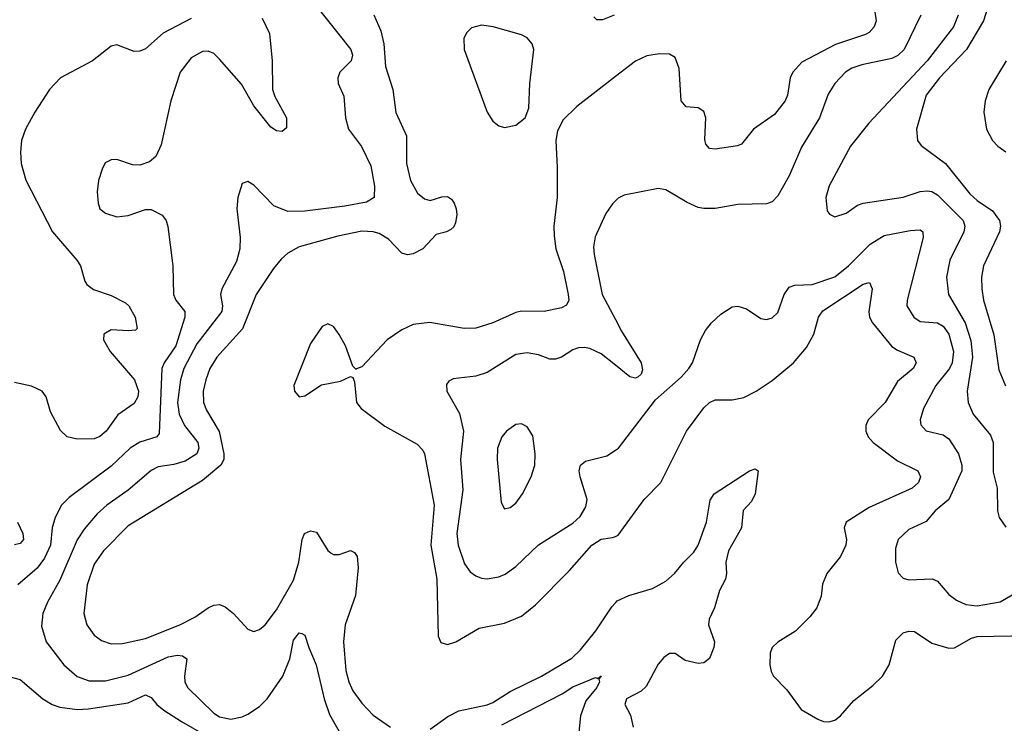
# Model space of a CAD drawing. Header units: inches. Extents: x 1649636 to 1815363, y 506543 to 641975.
# Tile 392 of 656: x 1717909 to 1721365, y 624964 to 627435. Entities that reach past the tile are written whole.
import ezdxf

# ---------------------------------------------------------------- set-up
doc = ezdxf.new("R2010")
doc.units = ezdxf.units.IN
doc.header["$MEASUREMENT"] = 0
doc.layers.add('B7612', color=7, linetype='Continuous')
doc.layers.add('B7622', color=7, linetype='Continuous')

msp = doc.modelspace()

# ---------------------------------------------------------------- linework, layer by layer
at = {"layer": 'B7612', "color": 5}
for points, elevation in [([(1718943.2, 627490), (1719071.6, 627330), (1719077.4, 627310), (1719071.8, 627290), (1719032.7, 627250), (1719024.9, 627230), (1719027, 627210), (1719046.4, 627166.4), (1719052.1, 627090), (1719063, 627050), (1719108.9, 626988.9), (1719141.6, 626921.6), (1719154.6, 626850), (1719152.6, 626810), (1719125.6, 626794.4), (1719050, 626780.4), (1718910, 626762), (1718850, 626761.5), (1718801.3, 626781.3), (1718730, 626854), (1718710, 626866), (1718690, 626859), (1718674.4, 626810), (1718670.3, 626770), (1718682, 626670), (1718681.2, 626630), (1718670, 626585.6), (1718617.8, 626490), (1718613.5, 626470), (1718620.1, 626430), (1718618.4, 626410), (1718530, 626296.5), (1718484.9, 626210), (1718473.2, 626170), (1718462.7, 626090), (1718468.1, 626050), (1718487.2, 626010), (1718533.8, 625950), (1718537.7, 625930), (1718530.1, 625910), (1718490, 625884), (1718450, 625872.6), (1718395.2, 625864.8), (1718370, 625851.3), (1718290, 625782.2), (1718214.8, 625730), (1718180.1, 625699.9), (1718134.6, 625645.4), (1718110, 625607.8), (1718050, 625466.4), (1718006.3, 625390), (1717990.1, 625350), (1717985.4, 625305.4), (1718001.5, 625250), (1718064.1, 625170), (1718110, 625128.6), (1718152.7, 625112.7), (1718210, 625113.3), (1718290, 625133.5), (1718430, 625197.8), (1718463, 625203), (1718480.6, 625200.6), (1718495.8, 625190), (1718487.1, 625130), (1718488.5, 625110), (1718498, 625090), (1718590, 625000.1), (1718610, 624987.3), (1718650, 624979.1), (1718690, 624986.5), (1718710, 624995.9), (1718750, 625022.6), (1718777.2, 625050), (1718832, 625130), (1718857.3, 625190), (1718870, 625256), (1718890, 625281.7), (1718899.1, 625279.1), (1718910, 625273), (1718923.2, 625230), (1718949.6, 625170), (1718977.7, 625050), (1718995.6, 624995.6), (1719030, 624935.9)], 660), ([(1718510, 627439.2), (1718412.3, 627387.7), (1718350, 627332.4), (1718330, 627323.5), (1718310, 627322.7), (1718250, 627346.6), (1718230, 627342), (1718164.2, 627290), (1718051.8, 627230), (1718013.6, 627190), (1717962, 627110), (1717928.9, 627050), (1717915.2, 627010), (1717911.6, 626970), (1717914.3, 626930), (1717930, 626870.8), (1718024.2, 626690), (1718108.9, 626590), (1718121.7, 626570), (1718137, 626517), (1718144.9, 626504.9), (1718167.3, 626487.3), (1718230, 626466.4), (1718280.3, 626440.3), (1718292.1, 626430), (1718313.5, 626390), (1718321.6, 626350), (1718315, 626345), (1718290, 626341.8), (1718230, 626345.7), (1718204.2, 626330), (1718202.7, 626310), (1718226, 626270), (1718311.7, 626170), (1718325.2, 626130), (1718323.6, 626110), (1718310, 626087.1), (1718253, 626047), (1718212.2, 625990), (1718190, 625970.9), (1718170, 625962.9), (1718110, 625962), (1718075.1, 625970), (1718051.7, 625991.7), (1718017.2, 626057.2), (1718001.1, 626110), (1717987.6, 626130), (1717950, 626148.3), (1717890, 626160.5)], 620), ([(1718759.4, 627439.4), (1718786, 627386), (1718794.4, 627290), (1718795.9, 627190), (1718804.3, 627164.3), (1718845.2, 627090), (1718845.5, 627054.5), (1718830, 627042), (1718810, 627044.7), (1718790, 627057.4), (1718730, 627132.4), (1718687.8, 627207.8), (1718610, 627295.5), (1718590, 627315.4), (1718570, 627323.7), (1718550, 627322.4), (1718510, 627300.3), (1718472.4, 627250), (1718438.9, 627150), (1718404.9, 626995.1), (1718386.3, 626953.7), (1718364.8, 626935.2), (1718330, 626923.6), (1718304.9, 626924.9), (1718250, 626943.7), (1718230, 626942.7), (1718208.6, 626931.4), (1718198, 626910), (1718185.7, 626870), (1718180.3, 626830), (1718183.6, 626790), (1718190.5, 626770), (1718210, 626755.8), (1718250, 626742.6), (1718290, 626747.4), (1718350, 626768.5), (1718370, 626768.4), (1718408.7, 626748.7), (1718423, 626730), (1718428.5, 626708.5), (1718445.8, 626570), (1718448.6, 626470), (1718457.1, 626450), (1718488.5, 626410), (1718488.9, 626390), (1718456.5, 626290), (1718415.3, 626230), (1718407.4, 626210), (1718398.2, 625981.8), (1718390.1, 625969.9), (1718330, 625951.2), (1718296.6, 625930), (1718230, 625867.4), (1718082.7, 625757.3), (1718055.4, 625730), (1718032.9, 625687.1), (1718023.1, 625650), (1718016.3, 625590), (1717995.9, 625544.1), (1717970, 625508.6), (1717902.5, 625450)], 640), ([(1719151.9, 627451.9), (1719175.8, 627395.8), (1719187.1, 627350), (1719193, 627270), (1719218.3, 627190), (1719229.2, 627109.2), (1719266.2, 627026.2), (1719266.8, 626930), (1719280.5, 626870), (1719305.5, 626825.5), (1719330, 626806), (1719350, 626800.3), (1719390, 626812.1), (1719410, 626813.2), (1719424.2, 626804.2), (1719434.2, 626790), (1719440.2, 626770), (1719442.7, 626750), (1719438.4, 626721.6), (1719432.3, 626707.7), (1719421.6, 626698.4), (1719406.8, 626690), (1719370, 626680.4), (1719323.8, 626630), (1719290, 626612.2), (1719270, 626609.3), (1719250, 626614.6), (1719203.8, 626663.8), (1719170, 626683.7), (1719149.4, 626690), (1719110, 626692.6), (1719025.1, 626674.9), (1718890, 626637.4), (1718850, 626615.2), (1718826.3, 626593.7), (1718799.1, 626560.9), (1718738.8, 626470), (1718690.5, 626349.5), (1718600.1, 626250), (1718576.6, 626210), (1718561.5, 626170), (1718552.2, 626130), (1718554.2, 626090), (1718564.1, 626064.1), (1718608.6, 625988.6), (1718624.8, 625910), (1718624.7, 625890), (1718615, 625870), (1718550, 625816.9), (1718290, 625658), (1718203, 625570), (1718170, 625522.7), (1718145.5, 625450), (1718133.4, 625350), (1718143.8, 625310), (1718170, 625273.8), (1718195.4, 625255.4), (1718230, 625243.7), (1718270, 625244.2), (1718350, 625262.4), (1718470.7, 625309.3), (1718523.3, 625336.7), (1718570, 625369.3), (1718590, 625378.8), (1718610, 625380.8), (1718630, 625372.6), (1718659.5, 625350), (1718710, 625294.9), (1718730, 625286.4), (1718750, 625293.7), (1718770, 625310.3), (1718810, 625362.8), (1718870, 625466.5), (1718888.3, 625530), (1718899.8, 625610), (1718908.9, 625630), (1718930, 625639.6), (1718950, 625634.9), (1718990, 625570.3), (1719002, 625562), (1719010, 625557.3), (1719030, 625556.9), (1719070, 625570.3), (1719083.4, 625563.4), (1719092.7, 625550), (1719097.2, 625510), (1719087.6, 625412.4), (1719051.7, 625310), (1719044.8, 625250), (1719053.1, 625150), (1719063.8, 625110), (1719078.3, 625078.3), (1719110, 625035.2), (1719150, 624992.9), (1719210.2, 624950)], 680), ([(1719995.9, 627450), (1719953.9, 627433.9), (1719934.4, 627434.4), (1719924.2, 627444.2)], 680), ([(1720000, 627234.8), (1719864.3, 627130), (1719816.7, 627083.3), (1719795.9, 627044.1), (1719790.2, 627010), (1719795.8, 626915.8), (1719795.5, 626810), (1719784.1, 626710), (1719784.7, 626675.3), (1719790.8, 626630), (1719817, 626550), (1719833.9, 626470), (1719836.1, 626450), (1719828.2, 626431.8), (1719810, 626423.4), (1719750, 626410.4), (1719670, 626411.3), (1719650, 626406.8), (1719570, 626369.9), (1719510, 626351.4), (1719469.2, 626350.8), (1719348.6, 626371.4), (1719290, 626364.9), (1719250, 626346.1), (1719199.1, 626310), (1719110, 626216), (1719090.8, 626209.2), (1719090, 626206), (1719078, 626218), (1719052.3, 626290), (1719030, 626329.6), (1719010, 626357), (1718990, 626367), (1718970, 626357), (1718930, 626298), (1718870.4, 626150), (1718873.4, 626130), (1718890, 626110.7), (1718910, 626113.4), (1718968, 626152), (1719034.5, 626165.5), (1719070, 626182), (1719078, 626178), (1719083.6, 626163.6), (1719090.5, 626090), (1719107.7, 626070), (1719190, 626007.6), (1719303.9, 625943.9), (1719323.4, 625923.4), (1719330.2, 625910), (1719363.1, 625730), (1719351.5, 625590), (1719372.4, 625470), (1719377.7, 625270), (1719387.5, 625247.5), (1719410, 625240.3), (1719439.5, 625250), (1719521.9, 625298.1), (1719610, 625315.7), (1719670, 625340.5), (1719719.5, 625380.5), (1719838.8, 625501.2), (1719917.5, 625590), (1719950, 625610.6), (1719990, 625616.1), (1720000, 625620.1)], 720), ([(1720000, 626798.3), (1719990, 626788.3), (1719966.1, 626753.9), (1719928.3, 626671.7), (1719923.2, 626636.8), (1719925.3, 626610), (1719952.8, 626470), (1720000, 626381.4)], 740), ([(1720000, 626221.2), (1719950, 626261.8), (1719910, 626280.3), (1719890, 626283.8), (1719870, 626282.8), (1719850, 626275.3), (1719810, 626249.7), (1719790, 626242.2), (1719770, 626243.1), (1719730, 626257.3), (1719690, 626264.9), (1719650, 626259.5), (1719550, 626196.2), (1719510, 626182.9), (1719430, 626173.6), (1719414.9, 626165.1), (1719406.6, 626153.4), (1719408.2, 626130), (1719452.1, 626052.1), (1719466.1, 625990), (1719456.4, 625890), (1719463.9, 625783.9), (1719443.1, 625630), (1719447.5, 625590), (1719470, 625523.6), (1719490, 625496.5), (1719510, 625481.5), (1719530, 625473.7), (1719550, 625471.1), (1719590, 625478.2), (1719612.5, 625487.5), (1719650, 625514.9), (1719730, 625590.2), (1719850, 625667.3), (1719876.1, 625690), (1719896.4, 625723.6), (1719900.2, 625750), (1719876.2, 625830), (1719872.8, 625850), (1719877.7, 625870), (1719895, 625885), (1719970, 625903.2), (1720000, 625922.7)], 740), ([(1717900.8, 625670), (1717919.8, 625630), (1717922.6, 625610), (1717910, 625595.3), (1717890, 625590.6)], 620), ([(1719350, 624943.2), (1719412.1, 624987.9), (1719450, 625007.5), (1719550, 625029.2), (1719570, 625037.7), (1719630, 625075.4), (1719740.3, 625130), (1719847.1, 625192.9), (1719877.7, 625222.3), (1719931.3, 625288.7), (1719986.8, 625373.2), (1720000, 625387.3)], 680), ([(1717657.4, 624930), (1717719.8, 625000.2), (1717770, 625034), (1717786, 625050), (1717826.7, 625113.3), (1717850, 625127.2), (1717871, 625129), (1717910, 625117.8), (1717990.2, 625050), (1718023.2, 625030), (1718050, 625020.6), (1718110, 625012.4), (1718150, 625014.4), (1718290, 625036.3), (1718350, 625063.9), (1718370, 625055), (1718390.1, 625030), (1718414.2, 625010), (1718476.3, 624970), (1718561.8, 624921.8)], 640), ([(1719600.8, 624959.2), (1719812.7, 625067.3), (1719850, 625091.9), (1719930, 625124.9), (1719938.6, 625121.4), (1719950, 625130.4), (1719941.1, 625118.9), (1719943.7, 625110), (1719935, 625090), (1719896.4, 625043.6), (1719877.5, 624990), (1719868.8, 624910)], 660)]:
    msp.add_lwpolyline(points, dxfattribs=dict(at, elevation=elevation))
for points, elevation in [([(1719530, 627415.1), (1719494.5, 627405.5), (1719477.7, 627390), (1719468.2, 627370), (1719469.2, 627330), (1719549.3, 627110), (1719570, 627077.8), (1719590, 627062.3), (1719610, 627056.3), (1719650, 627064.7), (1719683.1, 627090), (1719695.8, 627124.2), (1719698.9, 627210), (1719713, 627330), (1719707.9, 627350), (1719690, 627370.7), (1719670, 627381.1), (1719570.3, 627409.7)], 720), ([(1719670, 626015.1), (1719650, 626013), (1719617, 625990), (1719601.5, 625970), (1719585.6, 625930), (1719585, 625890), (1719599, 625739), (1719610, 625717.1), (1719630, 625722.3), (1719650, 625737), (1719674, 625770), (1719704, 625830), (1719717.2, 625870), (1719718.4, 625910), (1719710, 625973.2), (1719690, 626005.1)], 760)]:
    msp.add_lwpolyline(points, close=True, dxfattribs=dict(at, elevation=elevation))
at = {"layer": 'B7622', "color": 5}
for points, elevation in [([(1721310.1, 627490), (1721292, 627430), (1721232, 627330), (1721137.9, 627230), (1721091.1, 627170), (1721056.5, 627050), (1721059.6, 627010), (1721072.5, 626992.5), (1721158.3, 626930), (1721243.4, 626823.4), (1721270, 626799.4), (1721323.3, 626763.3), (1721348.1, 626730), (1721351.4, 626710), (1721347.6, 626690), (1721291.9, 626570), (1721285.1, 626530), (1721285.4, 626490), (1721291.9, 626450), (1721328.6, 626328.6), (1721345.5, 626205.5), (1721368.7, 626148.7)], 780), ([(1720910, 627462), (1720914.7, 627430), (1720907.9, 627410), (1720890.2, 627390), (1720877.1, 627382.9), (1720772.1, 627347.9), (1720654.2, 627285.8), (1720622.6, 627250), (1720613.7, 627230), (1720603.7, 627170), (1720596.1, 627150), (1720558.3, 627101.7), (1720484.7, 627050), (1720442, 626998), (1720427.9, 626992.1), (1720350, 626979.4), (1720330, 626982.2), (1720317.4, 626997.4), (1720313.6, 627013.6), (1720316.8, 627090), (1720310, 627111.8), (1720290, 627124.7), (1720248.7, 627128.7), (1720230, 627149.3), (1720223.3, 627263.3), (1720210, 627301.3), (1720190, 627314), (1720154.8, 627314.8), (1720110, 627308), (1720070, 627288.9), (1720000, 627234.8)], 720), ([(1721071.9, 627450), (1721013.5, 627330), (1720991.2, 627308.8), (1720970, 627297.9), (1720864.3, 627275.7), (1720830, 627264.1), (1720807.7, 627250), (1720770, 627210.9), (1720746.4, 627173.6), (1720716.3, 627090), (1720653, 626987), (1720610, 626886.3), (1720570, 626816.3), (1720550, 626795.1), (1720530, 626787.7), (1720430, 626786), (1720350, 626772), (1720310, 626771.9), (1720290, 626775.3), (1720252.2, 626792.2), (1720177, 626837), (1720150, 626841.5), (1720030, 626818.2), (1720010, 626808.4), (1720000, 626798.3)], 740), ([(1721202.9, 627450), (1721186.8, 627410), (1721094.6, 627290), (1720888.8, 627071.2), (1720825.2, 626990), (1720750, 626851.6), (1720738, 626810), (1720743.1, 626763.1), (1720751.4, 626751.4), (1720770, 626742.6), (1720810, 626755.8), (1720850, 626783.9), (1720870, 626790.2), (1721010, 626811.8), (1721070, 626831.9), (1721094.2, 626834.2), (1721110, 626831.4), (1721130, 626819.5), (1721220.1, 626730), (1721225.8, 626710), (1721223.1, 626690), (1721173.3, 626590), (1721161.5, 626530), (1721169.5, 626470), (1721227.2, 626370), (1721247.6, 626307.6), (1721253.5, 626250), (1721235, 626130), (1721237.8, 626090), (1721255.4, 626050), (1721316.1, 625976.1), (1721326, 625950), (1721325.9, 625845.9), (1721339.6, 625790), (1721341.1, 625710), (1721346.5, 625686.5), (1721370, 625653)], 760), ([(1721370.9, 627290), (1721310.1, 627190), (1721297.8, 627150), (1721292.4, 627110), (1721302.7, 627050), (1721323.6, 627010), (1721341.7, 626990), (1721370, 626970.1)], 820), ([(1720000, 625922.7), (1720011.1, 625930), (1720140.6, 626099.4), (1720230, 626178.9), (1720258, 626210), (1720270.8, 626230), (1720298.7, 626310), (1720316.4, 626343.6), (1720336.9, 626370), (1720370, 626400.9), (1720410, 626426.3), (1720430, 626428.9), (1720459.7, 626419.7), (1720510, 626385.5), (1720530, 626382), (1720550, 626387.7), (1720570, 626406.8), (1720592.6, 626470), (1720610, 626495.3), (1720630, 626502), (1720690, 626505.3), (1720770, 626531.2), (1720818.4, 626570), (1720894, 626646), (1720943.2, 626676.8), (1721034.8, 626694.8), (1721070, 626696.9), (1721078.9, 626690), (1721079.7, 626670), (1721023.8, 626450), (1721022.6, 626430), (1721046.7, 626390), (1721070, 626374.7), (1721130, 626370.1), (1721150, 626358.9), (1721170.1, 626330), (1721186.7, 626270), (1721182, 626230), (1721171.9, 626210), (1721124.3, 626150), (1721081.1, 626070), (1721069.3, 626030), (1721072.1, 626012.1), (1721091, 625991), (1721150, 625977.3), (1721170, 625962.5), (1721204.3, 625910), (1721215.6, 625870), (1721216.2, 625850), (1721169.6, 625750.4), (1721121.8, 625710), (1721090, 625672.6), (1721030, 625644.2), (1720992.2, 625610), (1720982.5, 625577.5), (1720982.6, 625530), (1720992.7, 625492.7), (1721010, 625474), (1721030, 625467.4), (1721111.4, 625471.4), (1721130, 625463.7), (1721170, 625416.5), (1721196.7, 625396.7), (1721230, 625381.8), (1721270, 625376.8), (1721350, 625390.2), (1721490, 625471.2)], 740), ([(1720000, 625620.1), (1720010, 625624.2), (1720100.3, 625750), (1720159.3, 625810), (1720249.8, 625990), (1720310, 626072.1), (1720330, 626091), (1720350, 626100.2), (1720410, 626099.4), (1720450, 626108), (1720493.7, 626130), (1720550, 626167.8), (1720625, 626230), (1720670, 626283.8), (1720695.8, 626330), (1720712.7, 626390), (1720727.7, 626412.3), (1720870, 626506.3), (1720891.5, 626511.5), (1720901.4, 626490), (1720889.2, 626409.2), (1720891.9, 626390), (1720901.9, 626370), (1720970, 626287.2), (1720990, 626273.9), (1721046.7, 626250), (1721055.3, 626230), (1721045.5, 626210), (1720990, 626164), (1720947, 626090), (1720886.7, 626030), (1720878.9, 626010), (1720879.3, 625990), (1720887.3, 625970), (1720904.9, 625950), (1720990, 625885.7), (1721060.9, 625850), (1721071.2, 625830), (1721063.2, 625810), (1721041.5, 625790), (1720890, 625722.4), (1720810.2, 625670), (1720803, 625650), (1720810.8, 625610), (1720808.6, 625590), (1720790, 625549.7), (1720741.3, 625490), (1720727.2, 625452.8), (1720721.5, 625410), (1720706.2, 625370), (1720682.3, 625337.7), (1720632.1, 625287.9), (1720570, 625249), (1720550, 625229.7), (1720543.4, 625210), (1720541.5, 625170), (1720545.9, 625145.9), (1720554.3, 625130), (1720601.9, 625081.8), (1720652.3, 625012.3), (1720710, 624978.7), (1720730, 624970.3), (1720749, 624969), (1720770, 624974.6), (1720790, 624990.3), (1720836.2, 625043.8), (1720903.5, 625096.5), (1720937.6, 625130), (1720960.6, 625170), (1720984.2, 625255.8), (1721010, 625282.3), (1721030, 625287.8), (1721050, 625286.7), (1721110, 625245.5), (1721170, 625227.8), (1721190, 625229.4), (1721250, 625263), (1721270, 625268.4), (1721450, 625272.7)], 720), ([(1720000, 626381.4), (1720021.3, 626341.3), (1720090.3, 626230), (1720094.7, 626205.3), (1720090.3, 626189.7), (1720079.5, 626180.5), (1720070, 626176.2), (1720050, 626180.5), (1720000, 626221.2)], 740), ([(1720000, 625387.3), (1720006.1, 625393.9), (1720047.1, 625412.9), (1720130, 625436.9), (1720176.6, 625463.4), (1720207.7, 625490), (1720239.5, 625530), (1720275.4, 625564.6), (1720290.5, 625589.5), (1720319.9, 625670), (1720332.5, 625747.5), (1720346.6, 625770), (1720470, 625850.3), (1720490, 625857.1), (1720500.7, 625850), (1720490, 625769.6), (1720477.4, 625742.6), (1720448.6, 625711.4), (1720442.2, 625650), (1720396.4, 625570), (1720387.3, 625530), (1720390.2, 625490), (1720386.2, 625470), (1720365.5, 625430), (1720348, 625370), (1720329.1, 625330), (1720326.7, 625310), (1720347.2, 625250), (1720344.7, 625230), (1720330, 625191.8), (1720310, 625176.3), (1720290, 625174.3), (1720244.9, 625184.9), (1720210, 625209), (1720190, 625209), (1720170, 625195.3), (1720150, 625172.3), (1720107.2, 625092.8), (1720090, 625076.4), (1720039.1, 625050), (1720033, 625030), (1720052.5, 624992.5), (1720062.3, 624950)], 680)]:
    msp.add_lwpolyline(points, dxfattribs=dict(at, elevation=elevation))

doc.saveas('drawing.dxf')
